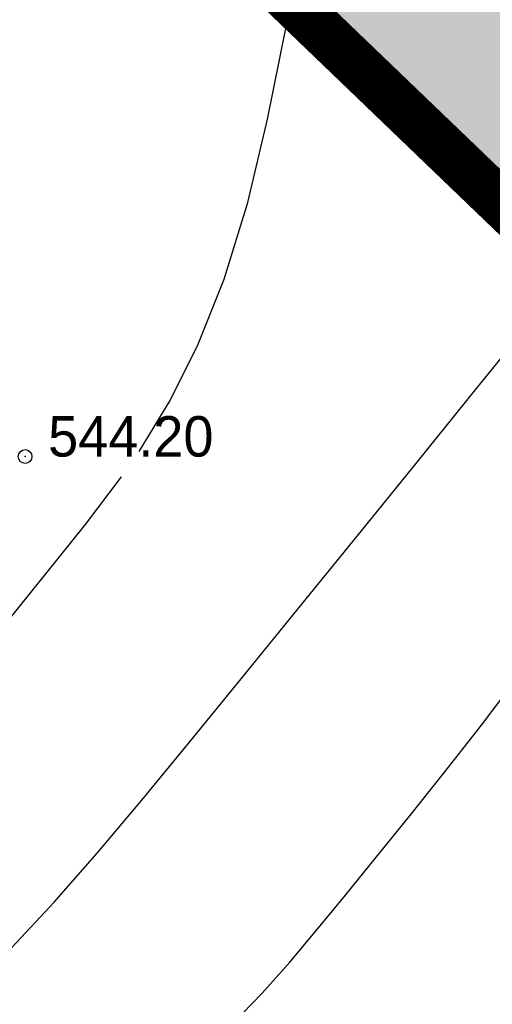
# Model space of a CAD drawing. Extents: x 10527 to 38813, y 13847 to 37526.
# Tile 365 of 656: x 35426 to 35436, y 36336 to 36358. Entities that reach past the tile are written whole.
import ezdxf

# ---------------------------------------------------------------- set-up
doc = ezdxf.new("R2010")
doc.units = 0
doc.header["$LTSCALE"] = 0.5
doc.header["$MEASUREMENT"] = 0
doc.header["$PDMODE"] = 32
doc.header["$PDSIZE"] = 0.3
doc.linetypes.add('CONTI', pattern=[0])
doc.linetypes.add('GOST2.303 6', pattern=[12, 8, -1.5, 1, -1.5])
for name, color, linetype in [('(004) Точки рельефа', 7, 'Continuous'), ('GORIZDEFAULT', 32, 'CONTI'), ('PI_TTDEFAULT', 5, 'CONTI')]:
    doc.layers.add(name, color=color, linetype=linetype)
doc.layers.add('(032) Горизонтали утолщенные', color=32, linetype='Continuous', lineweight=30)
doc.layers.add('.', color=7, linetype='Continuous', lineweight=15)
doc.styles.add('D-431', font='txt')

# ---------------------------------------------------------------- blocks, each defined once
blk = doc.blocks.new('gergrgrre')
at = {"layer": '(032) Горизонтали утолщенные', "color": 32}
for points in [[(360275.16, 4200460.11, 544), (360275.83, 4200461.21, 544), (360276.44, 4200462.43, 544), (360277, 4200463.84, 544), (360277.51, 4200465.5, 544), (360277.94, 4200467.3, 544), (360278.34, 4200469.3, 544), (360278.7, 4200471.4, 544), (360279.01, 4200473.52, 544), (360279.27, 4200475.57, 544), (360279.48, 4200477.48, 544), (360279.63, 4200479.15, 544), (360279.72, 4200480.52, 544), (360279.75, 4200481.61, 544), (360279.75, 4200482.46, 544), (360279.71, 4200483.11, 544), (360279.66, 4200483.6, 544), (360279.59, 4200483.98, 544), (360279.53, 4200484.28, 544), (360279.51, 4200484.34, 544), (360279.5, 4200484.41, 544)], [(360265.877, 4200449.127, 544), (360266.33, 4200449.56, 544), (360267.28, 4200450.55, 544), (360268.28, 4200451.64, 544), (360269.29, 4200452.8, 544), (360270.31, 4200454, 544), (360271.3, 4200455.19, 544), (360272.25, 4200456.36, 544), (360273.14, 4200457.46, 544), (360274, 4200458.53, 544), (360274.78, 4200459.56, 544)]]:
    blk.add_polyline3d(points, dxfattribs=at)
at = {"layer": 'GORIZDEFAULT', "color": 32}
for points in [[(360277.18, 4200447.73, 543), (360277.82, 4200448.39, 543), (360278.42, 4200449.06, 543), (360279.01, 4200449.76, 543), (360279.63, 4200450.51, 543), (360280.3, 4200451.34, 543), (360281.02, 4200452.23, 543), (360281.78, 4200453.18, 543), (360282.57, 4200454.19, 543), (360283.37, 4200455.25, 543), (360284.17, 4200456.35, 543), (360284.97, 4200457.48, 543), (360285.75, 4200458.65, 543), (360286.51, 4200459.83, 543), (360287.25, 4200461.02, 543), (360287.95, 4200462.22, 543), (360288.63, 4200463.41, 543), (360289.27, 4200464.58, 543), (360289.87, 4200465.73, 543), (360290.42, 4200466.85, 543), (360290.93, 4200467.94, 543), (360291.37, 4200469.02, 543), (360291.74, 4200470.1, 543)], [(360272.4, 4200449.38, 543.5), (360273.32, 4200450.36, 543.5), (360274.25, 4200451.42, 543.5), (360275.22, 4200452.57, 543.5), (360276.25, 4200453.82, 543.5), (360277.37, 4200455.19, 543.5), (360278.59, 4200456.69, 543.5), (360279.88, 4200458.28, 543.5), (360281.18, 4200459.88, 543.5), (360282.46, 4200461.47, 543.5), (360283.68, 4200462.97, 543.5), (360284.77, 4200464.34, 543.5), (360285.71, 4200465.52, 543.5), (360286.46, 4200466.47, 543.5), (360287.03, 4200467.21, 543.5), (360287.46, 4200467.77, 543.5), (360287.76, 4200468.2, 543.5), (360287.97, 4200468.52, 543.5), (360288.12, 4200468.76, 543.5), (360288.23, 4200468.97, 543.5), (360288.29, 4200469.1, 543.5), (360288.35, 4200469.24, 543.5)]]:
    blk.add_polyline3d(points, dxfattribs=at)
at = {"layer": 'PI_TTDEFAULT', "color": 5}
blk.add_point((360272.69, 4200460, 544.2), dxfattribs=at)
at = {"layer": '(004) Точки рельефа', "style": 'D-431'}
blk.add_text('544.20', height=0.875, dxfattribs=at).set_placement((360273.19, 4200460))

msp = doc.modelspace()

# ---------------------------------------------------------------- hatches: boundary and pattern name
at = {"layer": '.', "ltscale": 0.149071}
h = msp.add_hatch(color=256, dxfattribs=at)
h.dxf.hatch_style = 1
h.set_gradient(color1=(255, 255, 255), tint=1)
h.paths.add_polyline_path([(35043.297, 36082.013), (36343.297, 36082.013), (36343.297, 37217.013), (35043.297, 37217.013)])
h.paths.add_polyline_path([(35058.297, 37202.013), (36328.297, 37202.013), (36328.297, 36097.013), (35058.297, 36097.013)], flags=16)
h = msp.add_hatch(color=256, dxfattribs=at)
h.dxf.hatch_style = 1
h.set_gradient(color1=(51, 204, 0), color2=(51, 204, 0), tint=1)
edge = h.paths.add_edge_path()
edge.add_line((36288.012, 36496.449), (35667.551, 36154.533))
edge.add_arc((35662.242, 36164.167), 11, 226.1663, 298.8577, ccw=False)
edge.add_line((35654.623, 36156.232), (35391.724, 36408.641))
edge.add_line((35391.724, 36408.641), (35216.827, 36679.143))
edge.add_line((35216.827, 36679.143), (35208.925, 36674.788))
edge.add_line((35208.925, 36674.788), (35384.735, 36402.875))
edge.add_line((35384.735, 36402.875), (35659.006, 36139.548))
edge.add_line((35659.006, 36139.548), (36312.368, 36499.595))
edge.add_line((36312.368, 36499.595), (35900.999, 37056.168))
edge.add_line((35900.999, 37056.168), (35893.046, 37051.786))
edge.add_line((35893.046, 37051.786), (36291.549, 36512.621))
edge.add_arc((36282.703, 36506.083), 11, -61.1423, 36.4685, ccw=False)
h.paths.add_polyline_path([(35788.729, 36580.117), (35933.158, 36318.028), (35719.583, 36200.333), (35721.176, 36197.413), (35661.011, 36164.107), (35654.839, 36175.32), (35647.364, 36171.52), (35618.976, 36198.774), (35646.046, 36213.852), (35649.614, 36207.218), (35674.926, 36221.152), (35682.742, 36206.954), (35708.361, 36220.905), (35719.584, 36200.333), (35739.746, 36211.444), (35711.107, 36263.414), (35618.055, 36212.136), (35436.785, 36386.172)], flags=16)
edge = h.paths.add_edge_path(flags=17)
edge.add_line((36286.723, 36509.055), (36102.477, 36758.336))
edge.add_arc((36098.456, 36755.364), 5, 36.4685, 118.8577)
edge.add_line((36096.043, 36759.744), (35801.902, 36597.652))
edge.add_arc((35804.315, 36593.273), 5, 118.8577, 208.8577)
edge.add_line((35799.936, 36590.86), (35948.226, 36321.764))
edge.add_arc((35952.605, 36324.177), 5, 208.8577, 298.8577)
edge.add_line((35955.018, 36319.798), (36285.116, 36501.704))
edge.add_arc((36282.703, 36506.083), 5, 298.8577, 396.4685)
h.paths.add_polyline_path([(35809.749, 36591.7), (36097.32, 36750.171), (36276.769, 36507.381), (35954.178, 36329.611)], flags=16)
edge = h.paths.add_edge_path(flags=17)
edge.add_line((35942.971, 36318.868), (35794.681, 36587.964))
edge.add_arc((35790.302, 36585.551), 5, 28.8634, 118.8577)
edge.add_line((35787.889, 36589.93), (35427.68, 36391.431))
edge.add_arc((35430.094, 36387.051), 5, 118.8577, 226.1663)
edge.add_line((35426.631, 36383.445), (35658.779, 36160.56))
edge.add_arc((35662.242, 36164.167), 5, 226.1663, 298.8577)
edge.add_line((35664.655, 36159.788), (35672.305, 36164.004))
edge.add_line((35672.305, 36164.004), (35677.56, 36166.9))
edge.add_line((35677.56, 36166.9), (35941.005, 36312.076))
edge.add_arc((35938.592, 36316.455), 5, 298.8577, 388.8577)
edge = h.paths.add_edge_path(flags=17)
edge.add_arc((35538.825, 36816.052), 5, 28.8577, 118.8577)
edge.add_line((35536.412, 36820.431), (35532.909, 36818.501))
edge.add_line((35532.909, 36818.501), (35681.681, 36548.529))
edge.add_line((35681.681, 36548.529), (35418.652, 36403.582))
edge.add_line((35418.652, 36403.582), (35403.372, 36418.252))
edge.add_line((35403.372, 36418.252), (35246.598, 36660.724))
edge.add_line((35246.598, 36660.724), (35243.394, 36658.959))
edge.add_arc((35245.808, 36654.58), 5, 118.8577, 212.8852)
edge.add_line((35241.609, 36651.865), (35393.741, 36416.571))
edge.add_line((35393.741, 36416.571), (35396.383, 36412.485))
edge.add_line((35396.383, 36412.485), (35414.542, 36395.051))
edge.add_arc((35418.004, 36398.658), 5, 226.1663, 298.8577)
edge.add_line((35420.418, 36394.279), (35689.529, 36542.577))
edge.add_arc((35687.115, 36546.956), 5, 298.8592, 388.857)
edge.add_line((35691.494, 36549.37), (35543.204, 36818.466))
edge = h.paths.add_edge_path(flags=17)
edge.add_line((35902.201, 37022.006), (35898.082, 37019.736))
edge.add_line((35898.082, 37019.736), (36082.928, 36769.643))
edge.add_line((36082.928, 36769.643), (35798.166, 36612.72))
edge.add_line((35798.166, 36612.72), (35649.393, 36882.692))
edge.add_line((35649.393, 36882.692), (35645.89, 36880.761))
edge.add_arc((35648.303, 36876.382), 5, 118.8577, 208.8585)
edge.add_line((35643.924, 36873.969), (35792.214, 36604.873))
edge.add_arc((35796.593, 36607.286), 5, 208.8577, 298.8514)
edge.add_line((35799.006, 36602.907), (36091.274, 36763.967))
edge.add_arc((36088.861, 36768.346), 5, 298.8577, 396.4685)
edge.add_line((36092.882, 36771.318), (35908.635, 37020.599))
edge.add_arc((35904.615, 37017.627), 5, 36.4694, 118.8577)

# ---------------------------------------------------------------- linework, layer by layer
at = {"ltscale": 0.149071, "const_width": 0.1}
msp.add_lwpolyline([(35205.659, 36679.839), (35384.735, 36402.875), (35659.006, 36139.548), (36312.368, 36499.595), (35897.401, 37061.036)], dxfattribs=at)
at = {"color": 1, "linetype": 'GOST2.303 6', "lineweight": 30, "const_width": 1.035}
msp.add_lwpolyline([(35208.925, 36674.788), (35900.999, 37056.168), (36312.368, 36499.595), (35659.006, 36139.548), (35384.735, 36402.875)], close=True, dxfattribs=at)

# ---------------------------------------------------------------- block references
at = {"linetype": 'Continuous'}
msp.add_blockref('gergrgrre', (-324846.944, -4164111.878), dxfattribs=at)

doc.saveas('drawing.dxf')
